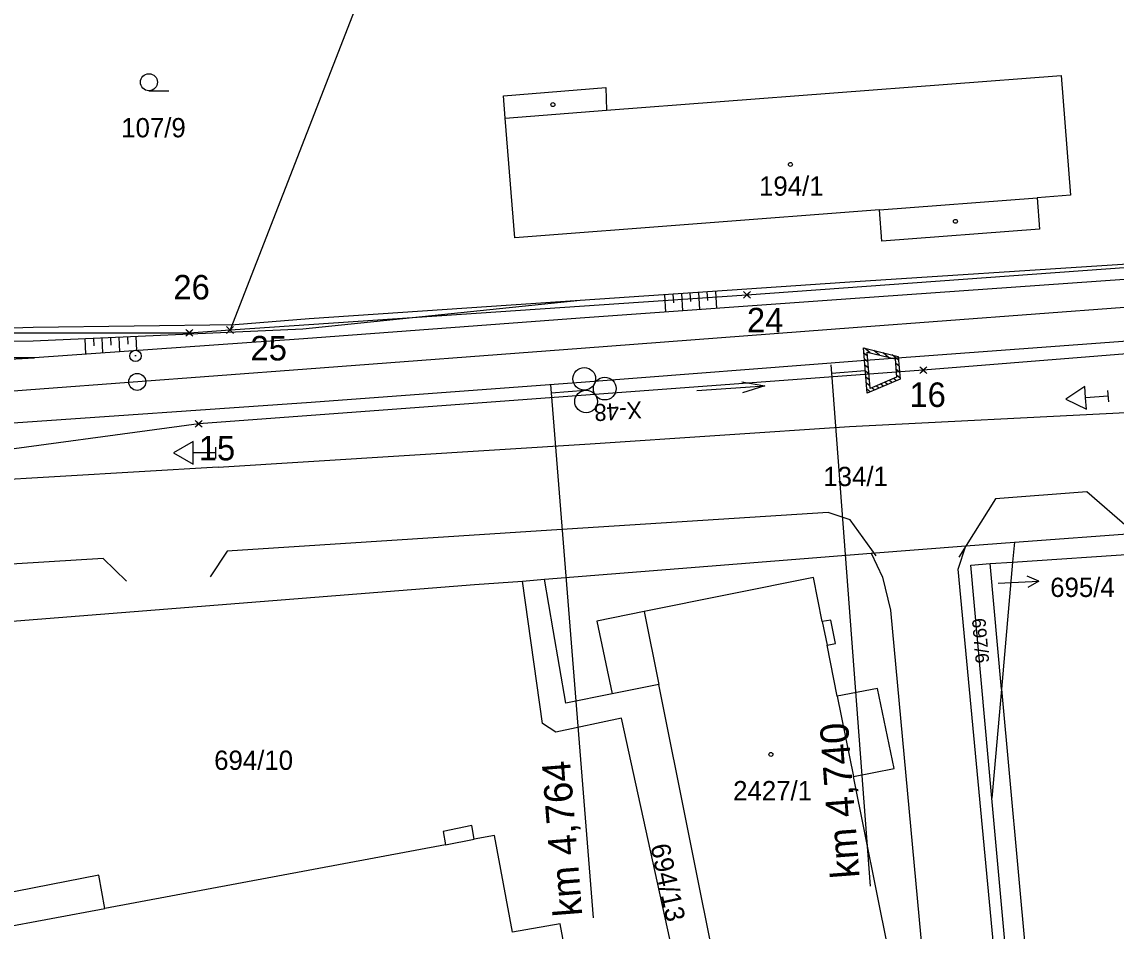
# Model space of a CAD drawing. Extents: x -779302 to -774398, y -1144902 to -1142831.
# Drawn here: x -775021.7 to -774925.2, y -1144493.5 to -1144413.4 of the extents above; entities that cross this region are included whole.
import ezdxf

# ---------------------------------------------------------------- set-up
doc = ezdxf.new("R2010")
doc.units = 0
for name, color, linetype in [('Hranice parcel', 7, 'Continuous'), ('legenda I_5_2 - Vrstva 53', 7, 'Continuous'), ('Parcelní čísla', 7, 'Continuous'), ('Pop  PČ popisy', 7, 'Continuous'), ('SŽDC', 7, 'Continuous'), ('Vnitřní kresba', 7, 'Continuous'), ('zjednodus_g_situ-seda - Vrstva 1', 7, 'Continuous'), ('zjednodus_g_situ-seda - Vrstva 13', 7, 'Continuous'), ('zjednodus_g_situ-seda - Vrstva 17', 7, 'Continuous'), ('zjednodus_g_situ-seda - Vrstva 48', 7, 'Continuous'), ('zjednodus_g_situ-seda - Vrstva 49', 7, 'Continuous'), ('zjednodus_g_situ-seda - Vrstva 51', 7, 'Continuous'), ('zjednodus_g_situ-seda - Vrstva 7', 7, 'Continuous'), ('zjednodus_g_situ-seda - Vrstva 8', 7, 'Continuous'), ('Značky budov', 7, 'Continuous'), ('Značky kultur', 7, 'Continuous')]:
    doc.layers.add(name, color=color, linetype=linetype)

msp = doc.modelspace()

# ---------------------------------------------------------------- linework, layer by layer
at = {"layer": 'Hranice parcel'}
for p, q in [((-774985.64, -1144395.21), (-775003.31, -1144440.57)), ((-774934.19, -1144459.28), (-774865.74, -1144454.05)), ((-774934.36, -1144461.03), (-774875.06, -1144456.94)), ((-774946.81, -1144460.25), (-774938.49, -1144459.6)), ((-774938.49, -1144459.6), (-774934.19, -1144459.28)), ((-774934.19, -1144459.28), (-774934.36, -1144461.03)), ((-774975.61, -1144462.52), (-774946.81, -1144460.25)), ((-774936.34, -1144461.16), (-774934.36, -1144461.03)), ((-774935.34, -1144472.21), (-774936.34, -1144461.16)), ((-774934.36, -1144461.03), (-774935.34, -1144472.21)), ((-774977.53, -1144462.71), (-774975.61, -1144462.52)), ((-774935.34, -1144472.21), (-774936.18, -1144481.83)), ((-774935.34, -1144472.21), (-774932.82, -1144500)), ((-774926.476, -1144588.495), (-774936.18, -1144481.83))]:
    msp.add_line(p, q, dxfattribs=at)
for points in [[(-775003.31, -1144440.57), (-774957.77, -1144437.47), (-774890.46, -1144432.61), (-774871.96, -1144431.24)], [(-774832.04, -1144435.58), (-774869.06, -1144438.3), (-774919.16, -1144442.27), (-774942.23, -1144444.12), (-775006.07, -1144448.84), (-775047.73, -1144454.47), (-775049.08, -1144458.29), (-775076.86, -1144459.23)], [(-775032.95, -1144440.83), (-775006.9, -1144440.82), (-775003.31, -1144440.57)], [(-774935.39, -1144501.57), (-774939.15, -1144461.66), (-774938.49, -1144459.6)], [(-774946.81, -1144460.25), (-774945.83, -1144462.36), (-774945.13, -1144465.25), (-774941.71, -1144502.06)], [(-774936.18, -1144481.83), (-774938.05, -1144461.28), (-774936.34, -1144461.16)], [(-775030.68, -1144466.87), (-774981.78, -1144463.01), (-774977.53, -1144462.71)], [(-774963.98, -1144512.17), (-774966.4, -1144499.6), (-774963.5, -1144499.07), (-774968.82, -1144474.76), (-774974.62, -1144476.02), (-774975.77, -1144475.24), (-774977.53, -1144462.71)], [(-774969.64, -1144472.62), (-774973.74, -1144473.44), (-774974.84, -1144467), (-774975.61, -1144462.52)], [(-774945.34, -1144495.11), (-774948.39, -1144479.92), (-774944.8, -1144479.21), (-774946.27, -1144472.15), (-774949.81, -1144472.84), (-774950.71, -1144468.34), (-774949.97, -1144468.19), (-774950.38, -1144466.13), (-774951.13, -1144466.27), (-774951.9, -1144462.39), (-774966.83, -1144465.38), (-774970.98, -1144466.22), (-774969.64, -1144472.62)], [(-774960.24, -1144498.17), (-774965.54, -1144471.8), (-774969.64, -1144472.62)], [(-774972.85, -1144500.27), (-774974.21, -1144492.89), (-774978.42, -1144493.64), (-774980.01, -1144485.11), (-774981.79, -1144485.44), (-774982.01, -1144484.24), (-774984.54, -1144484.75), (-774984.32, -1144485.92), (-775014.34, -1144491.54), (-775014.88, -1144488.6), (-775024.95, -1144490.57), (-775024.42, -1144493.43), (-775019.94, -1144517.62)]]:
    msp.add_lwpolyline(points, dxfattribs=at)
at = {"layer": 'legenda I_5_2 - Vrstva 53'}
for points in [[(-775474.88, -1144449.28), (-775426.17, -1144455.72), (-775417.93, -1144456.81), (-775377.95, -1144459.1), (-775351.35, -1144460.68), (-775341.64, -1144460.83), (-775337.71, -1144460.89), (-775301.48, -1144461.27), (-775254.16, -1144459.9), (-775170.99, -1144453.66), (-775138.01, -1144449.91), (-775088.39, -1144447.82), (-775071.04, -1144440.88), (-775069.78, -1144440.38), (-775036.16, -1144437.94), (-775037.63, -1144440.85), (-775032.95, -1144440.83), (-775006.9, -1144440.82), (-775003.31, -1144440.57), (-774957.77, -1144437.47), (-774890.46, -1144432.61)], [(-774919.16, -1144442.27), (-774942.23, -1144444.12), (-775006.07, -1144448.84), (-775047.73, -1144454.47), (-775049.08, -1144458.29), (-775076.86, -1144459.23), (-775096.64, -1144457.51), (-775137.35, -1144459.01), (-775201.24, -1144463.92), (-775204.62, -1144464.16), (-775217.76, -1144465.11), (-775237.91, -1144466.56), (-775289.7, -1144468.96), (-775332.79, -1144469.99)]]:
    msp.add_lwpolyline(points, dxfattribs=at)
at = {"layer": 'Pop  PČ popisy'}
for p, q in [((-774935.04, -1144462.86), (-774932.043, -1144462.703)), ((-774932.043, -1144462.703), (-774933.069, -1144462.255)), ((-774932.043, -1144462.703), (-774933.017, -1144463.255)), ((-774935.63, -1144462.89), (-774935.04, -1144462.86))]:
    msp.add_line(p, q, dxfattribs=at)
at = {"layer": 'SŽDC'}
for p, q in [((-774957.57, -1144437.67), (-774958.07, -1144437.17)), ((-774957.57, -1144437.27), (-774958.07, -1144437.77)), ((-774957.97, -1144437.67), (-774957.47, -1144437.17)), ((-774957.97, -1144437.27), (-774957.47, -1144437.77)), ((-774957.77, -1144437.47), (-774957.77, -1144437.47)), ((-775006.7, -1144441.02), (-775007.2, -1144440.52)), ((-775007.1, -1144441.02), (-775006.6, -1144440.52)), ((-775003.11, -1144440.77), (-775003.61, -1144440.27)), ((-775003.11, -1144440.37), (-775003.61, -1144440.87)), ((-775003.51, -1144440.77), (-775003.01, -1144440.27)), ((-775003.51, -1144440.37), (-775003.01, -1144440.87)), ((-775006.7, -1144440.62), (-775007.2, -1144441.12)), ((-775007.1, -1144440.62), (-775006.6, -1144441.12)), ((-775006.9, -1144440.82), (-775006.9, -1144440.82)), ((-775003.31, -1144440.57), (-775003.31, -1144440.57)), ((-774942.03, -1144444.32), (-774942.53, -1144443.82)), ((-774942.03, -1144443.92), (-774942.53, -1144444.42)), ((-774942.43, -1144444.32), (-774941.93, -1144443.82)), ((-774942.43, -1144443.92), (-774941.93, -1144444.42)), ((-774942.23, -1144444.12), (-774942.23, -1144444.12)), ((-775005.87, -1144449.04), (-775006.37, -1144448.54)), ((-775005.87, -1144448.64), (-775006.37, -1144449.14)), ((-775006.27, -1144449.04), (-775005.77, -1144448.54)), ((-775006.27, -1144448.64), (-775005.77, -1144449.14)), ((-775006.07, -1144448.84), (-775006.07, -1144448.84))]:
    msp.add_line(p, q, dxfattribs=at)
for points in [[(-775474.88, -1144449.28), (-775426.17, -1144455.72), (-775417.93, -1144456.81), (-775377.95, -1144459.1), (-775351.35, -1144460.68), (-775341.64, -1144460.83), (-775337.71, -1144460.89), (-775301.48, -1144461.27), (-775254.16, -1144459.9), (-775170.99, -1144453.66), (-775138.01, -1144449.91), (-775088.39, -1144447.82), (-775071.04, -1144440.88), (-775069.78, -1144440.38), (-775036.16, -1144437.94), (-775037.63, -1144440.85), (-775032.95, -1144440.83), (-775006.9, -1144440.82), (-775003.31, -1144440.57), (-774957.77, -1144437.47), (-774890.46, -1144432.61)], [(-774919.16, -1144442.27), (-774942.23, -1144444.12), (-775006.07, -1144448.84), (-775047.73, -1144454.47), (-775049.08, -1144458.29), (-775076.86, -1144459.23), (-775096.64, -1144457.51), (-775137.35, -1144459.01), (-775201.24, -1144463.92), (-775204.62, -1144464.16), (-775217.76, -1144465.11), (-775237.91, -1144466.56), (-775289.7, -1144468.96), (-775332.79, -1144469.99)]]:
    msp.add_lwpolyline(points, dxfattribs=at)
at = {"layer": 'Vnitřní kresba'}
for p, q in [((-774970.13, -1144421.2), (-774930.07, -1144418.15)), ((-774930.07, -1144418.15), (-774929.27, -1144428.7)), ((-774979.23, -1144419.93), (-774970.21, -1144419.21)), ((-774970.21, -1144419.21), (-774970.13, -1144421.2)), ((-774979.07, -1144421.92), (-774979.23, -1144419.93)), ((-774979.07, -1144421.92), (-774970.13, -1144421.2)), ((-774978.21, -1144432.45), (-774979.07, -1144421.92)), ((-774946.09, -1144429.99), (-774932.21, -1144428.93)), ((-774929.27, -1144428.7), (-774932.21, -1144428.93)), ((-774932.21, -1144428.93), (-774932, -1144431.68)), ((-774946.09, -1144429.99), (-774978.21, -1144432.45)), ((-774945.88, -1144432.74), (-774946.09, -1144429.99)), ((-774932, -1144431.68), (-774945.88, -1144432.74)), ((-774966.83, -1144465.38), (-774965.54, -1144471.8)), ((-774951.13, -1144466.27), (-774950.71, -1144468.34)), ((-774949.81, -1144472.84), (-774948.39, -1144479.92)), ((-774984.32, -1144485.92), (-774981.79, -1144485.44)), ((-775024.42, -1144493.43), (-775014.34, -1144491.54))]:
    msp.add_line(p, q, dxfattribs=at)
at = {"layer": 'zjednodus_g_situ-seda - Vrstva 1'}
msp.add_lwpolyline([(-774830.163, -1144431.482), (-774850.563, -1144433.022), (-774864.475, -1144434.064), (-774869.912, -1144434.473), (-774871.827, -1144434.617), (-774885.853, -1144435.682), (-774900.88, -1144436.804), (-774924.49, -1144438.587), (-774948.039, -1144440.364), (-774972.389, -1144442.197), (-774996.531, -1144444.018), (-775020.057, -1144445.789), (-775040.384, -1144447.314), (-775053.937, -1144448.326), (-775072.564, -1144449.732), (-775089.145, -1144450.956), (-775106.822, -1144452.299), (-775129.866, -1144454.038), (-775154.332, -1144455.872), (-775163.87, -1144456.589), (-775186.746, -1144458.314), (-775211.372, -1144460.168), (-775237.518, -1144462.13)], dxfattribs=at)
at = {"layer": 'zjednodus_g_situ-seda - Vrstva 13'}
msp.add_line((-774962.179, -1144445.901), (-774956.194, -1144445.486), dxfattribs=at)
for points in [[(-774871.7, -1144437.646), (-774885.67, -1144438.638), (-774900.901, -1144439.759), (-774924.226, -1144441.559), (-774947.713, -1144443.292), (-774972.002, -1144445.163), (-774996.171, -1144446.963), (-775023.261, -1144448.853)], [(-774958.223, -1144445.126), (-774956.194, -1144445.486), (-774958.154, -1144446.123)]]:
    msp.add_lwpolyline(points, dxfattribs=at)
at = {"layer": 'zjednodus_g_situ-seda - Vrstva 17'}
msp.add_lwpolyline([(-774872.154, -1144430.412), (-774885.89, -1144432.054), (-774902.942, -1144433.126), (-774924.674, -1144434.792), (-774949.136, -1144436.402), (-774972.464, -1144437.97), (-774996.34, -1144439.603), (-775002.854, -1144440.114), (-775020.655, -1144440.349), (-775032.337, -1144440.732), (-775032.737, -1144440.939), (-775036.851, -1144438.197), (-775060.184, -1144440.14)], dxfattribs=at)
at = {"layer": 'zjednodus_g_situ-seda - Vrstva 48'}
for p, q in [((-774965.035, -1144437.471), (-774964.933, -1144438.99)), ((-774964.287, -1144437.42), (-774964.236, -1144438.179)), ((-774963.539, -1144437.37), (-774963.437, -1144438.884)), ((-774962.79, -1144437.32), (-774962.74, -1144438.075)), ((-774962.042, -1144437.269), (-774961.941, -1144438.778)), ((-774961.294, -1144437.219), (-774961.243, -1144437.972)), ((-774960.546, -1144437.169), (-774960.445, -1144438.672)), ((-775016.099, -1144441.346), (-775016.038, -1144442.705)), ((-775015.35, -1144441.312), (-775015.32, -1144441.982)), ((-775014.6, -1144441.279), (-775014.542, -1144442.599)), ((-775013.851, -1144441.246), (-775013.822, -1144441.896)), ((-775013.102, -1144441.212), (-775013.045, -1144442.494)), ((-775012.353, -1144441.179), (-775012.325, -1144441.81)), ((-775011.603, -1144441.145), (-775011.548, -1144442.388))]:
    msp.add_line(p, q, dxfattribs=at)
at = {"layer": 'zjednodus_g_situ-seda - Vrstva 49'}
msp.add_line((-775039.602, -1144444.149), (-775020.538, -1144443.023), dxfattribs=at)
for points in [[(-774902.942, -1144433.126), (-774924.674, -1144434.792), (-774949.136, -1144436.402), (-774972.464, -1144437.97), (-774996.898, -1144440.491), (-775020.67, -1144441.549), (-775032.618, -1144441.599), (-775035.332, -1144441.274), (-775039.769, -1144441.725), (-775039.602, -1144444.149)], [(-774902.942, -1144433.126), (-774902.91, -1144434.561), (-774924.499, -1144436.114), (-774948.641, -1144437.835), (-774972.468, -1144439.524), (-774996.85, -1144441.35), (-775020.538, -1144443.023), (-775038.997, -1144443.018)]]:
    msp.add_lwpolyline(points, dxfattribs=at)
at = {"layer": 'zjednodus_g_situ-seda - Vrstva 51'}
for p, q in [((-774925.895, -1144446.9), (-774925.967, -1144445.902)), ((-775004.553, -1144451.886), (-775004.555, -1144450.886)), ((-774924.02, -1144458.115), (-774927.808, -1144454.843)), ((-775012.443, -1144462.712), (-775014.5, -1144460.713))]:
    msp.add_line(p, q, dxfattribs=at)
for points in [[(-775004.347, -1144452.658), (-774971.588, -1144450.597), (-774948.721, -1144449.09), (-774924.374, -1144447.834), (-774901.093, -1144446.056), (-774870.843, -1144444.008), (-774869.279, -1144443.865), (-774842.281, -1144442.195), (-774812.694, -1144440.35), (-774782.541, -1144438.602), (-774746.419, -1144436.349)], [(-774925.931, -1144446.401), (-774927.926, -1144446.546), (-774927.998, -1144445.548), (-774929.671, -1144446.672), (-774927.854, -1144447.543), (-774927.926, -1144446.546)], [(-775004.554, -1144451.386), (-775006.554, -1144451.39), (-775006.556, -1144450.39), (-775008.304, -1144451.393), (-775006.552, -1144452.39), (-775006.554, -1144451.39)], [(-775004.347, -1144452.658), (-775046.153, -1144455.13), (-775056.354, -1144455.898), (-775058.554, -1144455.942), (-775064.737, -1144457.385), (-775065.417, -1144457.526), (-775066.391, -1144457.75)], [(-774927.808, -1144454.843), (-774935.876, -1144455.446), (-774939.098, -1144460.602)], [(-774946.383, -1144460.465), (-774948.663, -1144457.312), (-774950.607, -1144456.654), (-774974.994, -1144458.204), (-775003.549, -1144460.068), (-775005.072, -1144462.323)], [(-775014.5, -1144460.713), (-775034.488, -1144461.945), (-775048.445, -1144463.235), (-775058.296, -1144465.059), (-775065.294, -1144467.733), (-775066.217, -1144468.171)], [(-775014.5, -1144460.713), (-775034.486, -1144461.946), (-775048.463, -1144463.23), (-775058.29, -1144465.062), (-775065.295, -1144467.724), (-775066.217, -1144468.171)]]:
    msp.add_lwpolyline(points, dxfattribs=at)
at = {"layer": 'zjednodus_g_situ-seda - Vrstva 7'}
for p, q in [((-774947.504, -1144442.151), (-774944.432, -1144442.902)), ((-774947.176, -1144446.138), (-774947.504, -1144442.151)), ((-774946.919, -1144442.588), (-774947.404, -1144442.176)), ((-774946.104, -1144442.787), (-774946.59, -1144442.375)), ((-775011.591, -1144442.855), (-775011.691, -1144442.863)), ((-774947.143, -1144442.889), (-774947.466, -1144442.615)), ((-774947.099, -1144443.418), (-774947.423, -1144443.144)), ((-774946.91, -1144445.715), (-774947.172, -1144442.525)), ((-774947.172, -1144442.525), (-774944.715, -1144443.126)), ((-774945.289, -1144442.985), (-774945.775, -1144442.574)), ((-774944.404, -1144443.245), (-774944.961, -1144442.773)), ((-774944.715, -1144443.126), (-774944.584, -1144444.72)), ((-774944.432, -1144442.902), (-774944.268, -1144444.895)), ((-774950.392, -1144443.644), (-774950.268, -1144445.138)), ((-774950.33, -1144444.391), (-774947.34, -1144444.145)), ((-774950.33, -1144444.391), (-774946.913, -1144489.579)), ((-774947.055, -1144443.947), (-774947.379, -1144443.672)), ((-774947.012, -1144444.475), (-774947.336, -1144444.201)), ((-774944.361, -1144443.773), (-774944.684, -1144443.498)), ((-774944.317, -1144444.302), (-774944.641, -1144444.028)), ((-774946.968, -1144445.004), (-774947.292, -1144444.73)), ((-774946.925, -1144445.532), (-774947.248, -1144445.258)), ((-774944.268, -1144444.895), (-774947.176, -1144446.138)), ((-774944.584, -1144444.72), (-774946.91, -1144445.715)), ((-774945.763, -1144445.534), (-774946.005, -1144445.328)), ((-774945.377, -1144445.369), (-774945.62, -1144445.163)), ((-774944.992, -1144445.205), (-774945.235, -1144444.999)), ((-774944.606, -1144445.039), (-774944.849, -1144444.834)), ((-774944.273, -1144444.83), (-774944.597, -1144444.556)), ((-774946.919, -1144446.028), (-774947.205, -1144445.786)), ((-774946.534, -1144445.863), (-774946.777, -1144445.658)), ((-774946.148, -1144445.699), (-774946.391, -1144445.493))]:
    msp.add_line(p, q, dxfattribs=at)
for centre, radius in [((-775011.641, -1144442.859), 0.5), ((-775011.489, -1144445.144), 0.75)]:
    msp.add_circle(centre, radius, dxfattribs=at)
at = {"layer": 'zjednodus_g_situ-seda - Vrstva 8'}
for p, q in [((-774975.07, -1144445.367), (-774974.95, -1144446.863)), ((-774975.01, -1144446.115), (-774972.02, -1144445.876)), ((-774975.01, -1144446.115), (-774971.33, -1144492.356))]:
    msp.add_line(p, q, dxfattribs=at)
for centre in [(-774972.099, -1144444.879), (-774970.3, -1144445.738), (-774971.94, -1144446.873)]:
    msp.add_circle(centre, 1, dxfattribs=at)
at = {"layer": 'Značky budov'}
for centre in [(-774974.867, -1144420.719), (-774953.937, -1144425.989), (-774939.397, -1144430.999), (-774955.657, -1144477.969)]:
    msp.add_circle(centre, 0.175, dxfattribs=at)
at = {"layer": 'Značky kultur'}
msp.add_line((-775010.453, -1144419.49), (-775008.703, -1144419.49), dxfattribs=at)
msp.add_circle((-775010.453, -1144418.74), 0.75, dxfattribs=at)

# ---------------------------------------------------------------- texts
at = {"layer": 'Parcelní čísla'}
for s, p in [('107/9', (-775012.9, -1144423.6)), ('194/1', (-774956.703, -1144428.742)), ('134/1', (-774951.042, -1144454.328)), ('695/4', (-774931.05, -1144464.096)), ('694/10', (-775004.71, -1144479.33)), ('2427/1', (-774958.985, -1144482.01))]:
    msp.add_text(s, height=1.7, dxfattribs=at).set_placement(p)
for s, height, rotation, p in [('697/6', 1.19, 275, (-774937.952, -1144466.011)), ('694/13', 1.7, 282, (-774966.281, -1144486.016))]:
    msp.add_text(s, height=height, rotation=rotation, dxfattribs=at).set_placement(p)
at = {"layer": 'SŽDC'}
for s, p in [('26', (-775008.305, -1144437.884)), ('24', (-774957.77, -1144440.783)), ('25', (-775001.509, -1144443.257)), ('16', (-774943.459, -1144447.356)), ('15', (-775006.07, -1144452.061))]:
    msp.add_text(s, height=2.16, dxfattribs=at).set_placement(p)
at = {"layer": 'zjednodus_g_situ-seda - Vrstva 7'}
msp.add_text('km 4,740', height=2.5, rotation=94.32467, dxfattribs=at).set_placement((-774947.835, -1144488.801))
at = {"layer": 'zjednodus_g_situ-seda - Vrstva 8'}
for s, height, rotation, p in [('X-48', 1.5, 183.62535, (-774967.066, -1144446.856)), ('km 4,764', 2.5, 94.5499, (-774972.268, -1144492.153))]:
    msp.add_text(s, height=height, rotation=rotation, dxfattribs=at).set_placement(p)

doc.saveas('drawing.dxf')
